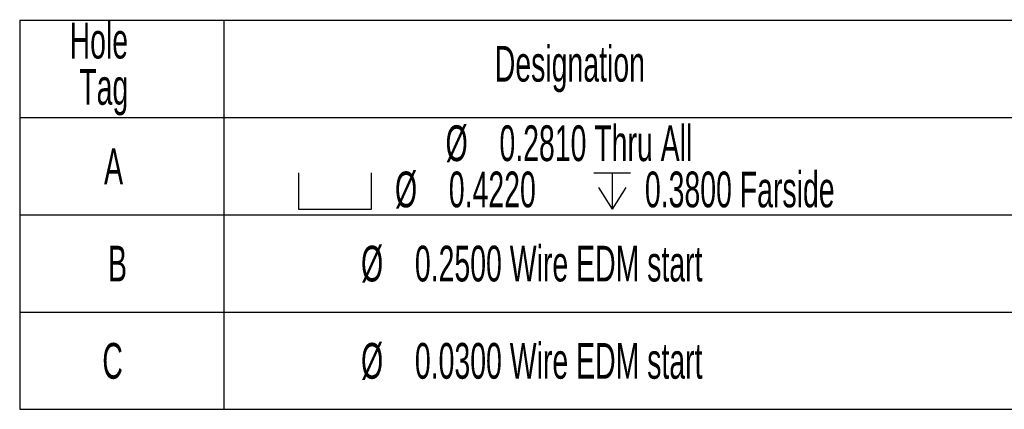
# Model space of a CAD drawing. Header units: inches. Extents: x 1802 to 2468, y -208 to -72.
# Tile 403 of 595: x 2181.08 to 2184.88, y -172.83 to -171.33. Entities that reach past the tile are written whole.
import ezdxf

# ---------------------------------------------------------------- set-up
doc = ezdxf.new("R2010")
doc.units = ezdxf.units.IN
doc.header["$LTSCALE"] = 0.5
doc.header["$MEASUREMENT"] = 0
doc.layers.add('SID-M-D', color=42, linetype='Continuous')
doc.styles.add('SLDTEXTSTYLE0', font='TXT', dxfattribs={"width": 0.5957446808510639})

# ---------------------------------------------------------------- blocks, each defined once
blk = doc.blocks.new('SW_SYMBOL_HOLE_SPOT')
at = {"layer": 'SID-M-D', "color": 0}
for p, q in [((0, 34.44881889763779), (0, 2.952755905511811)), ((62.99212598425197, 2.952755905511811), (62.99212598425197, 34.44881889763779)), ((0, 2.952755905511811), (62.99212598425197, 2.952755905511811))]:
    blk.add_line(p, q, dxfattribs=at)
blk = doc.blocks.new('SW_SYMBOL_HOLE_DEPTH')
at = {"layer": 'SID-M-D', "color": 0}
for p, q in [((0, 34.44881889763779), (31.49606299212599, 34.44881889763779)), ((15.74803149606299, 34.44881889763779), (15.74803149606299, 2.952755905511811)), ((3.937007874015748, 21.8503937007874), (15.74803149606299, 2.952755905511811)), ((27.55905511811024, 21.8503937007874), (15.74803149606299, 2.952755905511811))]:
    blk.add_line(p, q, dxfattribs=at)

msp = doc.modelspace()

# ---------------------------------------------------------------- linework, layer by layer
at = {"layer": 'SID-M-D', "color": 0}
for p, q in [((2181.081184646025, -171.3318475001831), (2181.081184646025, -171.7068475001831)), ((2181.081184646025, -171.3318475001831), (2181.868586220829, -171.3318475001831)), ((2181.868586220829, -171.3318475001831), (2181.868586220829, -171.7068475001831)), ((2181.868586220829, -171.3318475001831), (2185.018192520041, -171.3318475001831)), ((2181.081184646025, -171.7068475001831), (2181.868586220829, -171.7068475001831)), ((2181.081184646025, -171.7068475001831), (2181.081184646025, -172.0818475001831)), ((2181.868586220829, -171.7068475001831), (2185.018192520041, -171.7068475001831)), ((2181.868586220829, -171.7068475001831), (2181.868586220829, -172.0818475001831)), ((2181.081184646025, -172.0818475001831), (2181.081184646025, -172.4568475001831)), ((2181.081184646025, -172.0818475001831), (2181.868586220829, -172.0818475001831)), ((2181.868586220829, -172.0818475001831), (2181.868586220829, -172.4568475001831)), ((2181.868586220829, -172.0818475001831), (2185.018192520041, -172.0818475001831)), ((2181.081184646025, -172.4568475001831), (2181.081184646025, -172.8318475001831)), ((2181.081184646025, -172.4568475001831), (2181.868586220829, -172.4568475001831)), ((2181.868586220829, -172.4568475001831), (2181.868586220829, -172.8318475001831)), ((2181.868586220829, -172.4568475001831), (2185.018192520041, -172.4568475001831)), ((2181.081184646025, -172.8318475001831), (2181.868586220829, -172.8318475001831)), ((2181.868586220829, -172.8318475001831), (2185.018192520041, -172.8318475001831))]:
    msp.add_line(p, q, dxfattribs=at)

# ---------------------------------------------------------------- block references
at = {"layer": 'SID-M-D', "color": 0, "xscale": 0.004470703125, "yscale": 0.004470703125, "zscale": 0.004470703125}
for name, p in [('SW_SYMBOL_HOLE_SPOT', (2182.158003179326, -172.0738327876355)), ('SW_SYMBOL_HOLE_DEPTH', (2183.297675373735, -172.0738327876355))]:
    msp.add_blockref(name, p, dxfattribs=at)

# ---------------------------------------------------------------- texts
at = {"layer": 'SID-M-D', "color": 0, "char_height": 0.1377952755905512, "attachment_point": 1, "style": 'SLDTEXTSTYLE0'}
for s, insert in [('Hole', (2181.273838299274, -171.3417200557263)), ('Designation', (2182.915078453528, -171.4308085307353)), ('Tag', (2181.311157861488, -171.5198970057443)), ('%%c', (2182.725241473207, -171.737136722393)), ('0.2810 Thru All', (2182.933053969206, -171.737136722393)), ('A', (2181.406944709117, -171.826225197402)), ('0.3800 Farside', (2183.494550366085, -171.915313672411)), ('%%c', (2182.529878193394, -171.915313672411)), ('0.4220', (2182.737690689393, -171.915313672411)), ('B', (2181.422159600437, -172.201225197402)), ('%%c', (2182.398838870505, -172.201225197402)), ('0.2500 Wire EDM start', (2182.606651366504, -172.201225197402)), ('C', (2181.400246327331, -172.576225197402)), ('%%c', (2182.398838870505, -172.576225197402)), ('0.0300 Wire EDM start', (2182.606651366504, -172.576225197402))]:
    msp.add_mtext(s, dxfattribs=dict(at, insert=insert))

doc.saveas('drawing.dxf')
